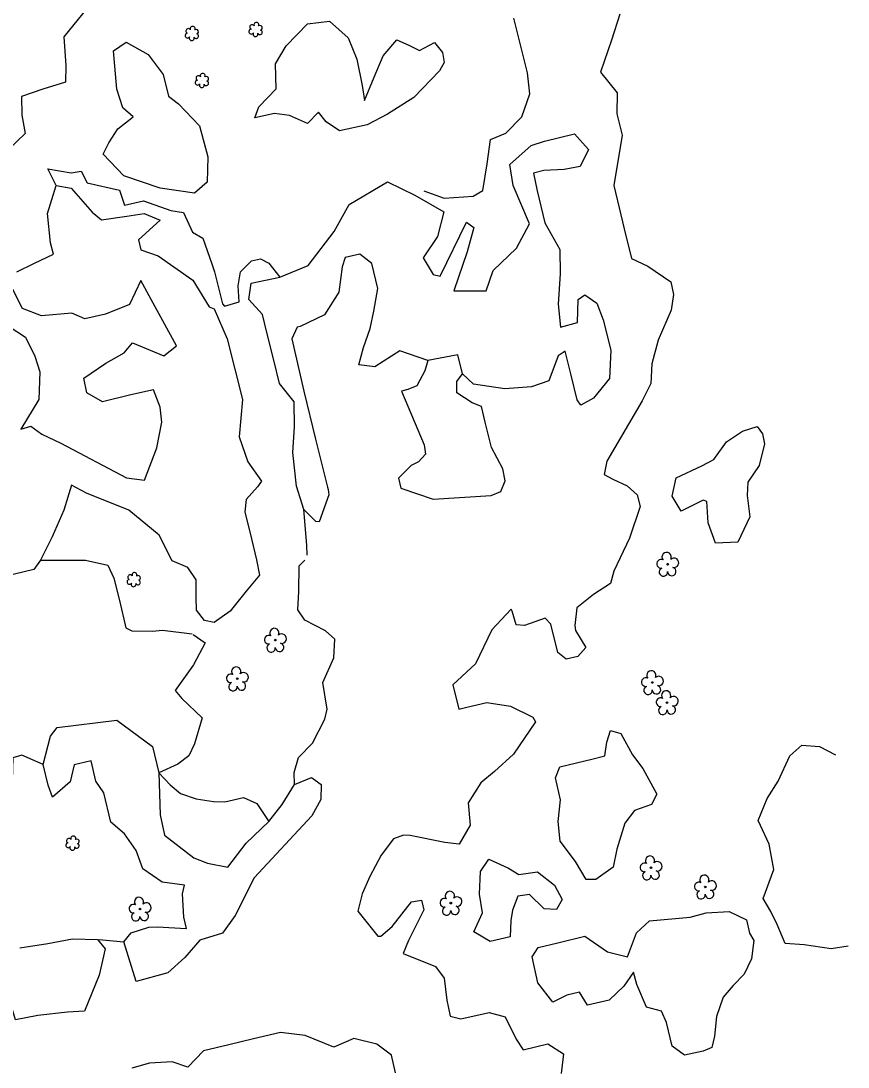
# Model space of a CAD drawing. Extents: x 3040896 to 3051146, y 687568 to 732976.
# Drawn here: x 3046478 to 3046808.9, y 710876.7 to 711295.4 of the extents above; entities that cross this region are included whole.
import ezdxf

# ---------------------------------------------------------------- set-up
doc = ezdxf.new("R2010")
doc.units = 0
for name, color, linetype in [('Exist Vegetation Hedge Row', 7, 'Continuous'), ('Exist Vegetation Shrub CELL', 7, 'Continuous'), ('Exist Vegetation Tree CELL', 7, 'Continuous'), ('Exist Vegetation Woods Line', 7, 'Continuous')]:
    doc.layers.add(name, color=color, linetype=linetype)

msp = doc.modelspace()

# ---------------------------------------------------------------- linework, layer by layer
at = {"layer": 'Exist Vegetation Hedge Row'}
for points in [[(3046451.17, 711392.13), (3046483.34, 711384.92), (3046495.02, 711377.25), (3046497.89, 711367.24), (3046506.98, 711367.07), (3046511.37, 711363.3), (3046509.46, 711350.68), (3046508.27, 711342.84), (3046507.18, 711335.66), (3046508.63, 711327.87), (3046516.28, 711321.57), (3046516.42, 711319.38), (3046516.51, 711303.99), (3046506.68, 711300.67), (3046504.38, 711300.39), (3046495.11, 711288.94), (3046495.92, 711277.57), (3046495.86, 711270.83), (3046486.7, 711268.09), (3046478.14, 711265.14), (3046478.33, 711257.71), (3046479.6, 711250.29), (3046472.94, 711243.89)], [(3046639.16, 711227.33), (3046647.31, 711224.5), (3046658.92, 711225.29), (3046662.73, 711227.5), (3046664.54, 711238.22), (3046665.87, 711247.96), (3046671.89, 711250.46), (3046678.33, 711257.02), (3046681.57, 711266.18), (3046680.59, 711274.61), (3046678.34, 711283.73), (3046675.19, 711296.48)], [(3046717.54, 711298.12), (3046714.21, 711287.67), (3046709.77, 711274.81), (3046716.45, 711266.65), (3046716.36, 711258.25), (3046718.47, 711249.71), (3046715.17, 711229.53), (3046717.98, 711217.73), (3046719.34, 711212.21), (3046722.28, 711200.31), (3046728.8, 711197.18), (3046737.92, 711190.96), (3046738.97, 711185.86), (3046738.12, 711179.64), (3046732.92, 711167.67), (3046730.41, 711158.19), (3046729.99, 711150.27), (3046726.53, 711143.32)], [(3046645.37, 711275.4), (3046635.16, 711264.75), (3046624.67, 711258.01), (3046616.43, 711253.75), (3046605.41, 711251.34), (3046600.1, 711254.96), (3046597, 711258.88), (3046592.59, 711254.35), (3046585.37, 711257.51), (3046579.43, 711258.3), (3046571.56, 711256.58), (3046573.19, 711260.98), (3046580.1, 711268.21), (3046579.78, 711278.2), (3046584.03, 711285.44), (3046592.63, 711294.14), (3046601.45, 711295.27), (3046608.83, 711288.62), (3046612.37, 711280.1), (3046614.43, 711269.51), (3046615.47, 711263.53), (3046619.34, 711272.9), (3046622.83, 711281.43), (3046628.38, 711287.75), (3046633.44, 711285.5), (3046637.39, 711283.52), (3046643.47, 711286.71), (3046646.57, 711282.74), (3046647.34, 711278.7), (3046645.37, 711275.4)], [(3046519.18, 711233.38), (3046510.85, 711242.06), (3046513.1, 711246.53), (3046516.74, 711252.21), (3046522.9, 711257.04), (3046518.72, 711260.59), (3046516.31, 711268.12), (3046515.04, 711283.35), (3046520.01, 711286.88), (3046528.9, 711281.93), (3046534.84, 711273.98), (3046537, 711265.26), (3046541.05, 711262.22), (3046549.41, 711253.33), (3046552.78, 711240.92), (3046552.44, 711230.85), (3046547.4, 711226.46), (3046533.69, 711228.48), (3046519.18, 711233.38)], [(3046488.75, 711236.13), (3046498.07, 711234.62), (3046502.1, 711235.27), (3046504.48, 711230.62), (3046517.45, 711227.59), (3046519.46, 711221.64), (3046527.04, 711223.39), (3046537.87, 711219.44), (3046542.99, 711218.74), (3046546.63, 711210.87), (3046550.77, 711208.48), (3046554.37, 711198.2), (3046555.39, 711194.95), (3046556.98, 711188.52), (3046558.54, 711182.21), (3046559.36, 711181.23), (3046565.25, 711182.89), (3046564.92, 711189.38), (3046565.76, 711194.98), (3046570.15, 711199.31), (3046573.8, 711200.22), (3046577.12, 711198.36), (3046581.52, 711192.76)], [(3046492.11, 711229.5), (3046488.75, 711236.13)], [(3046466.44, 711231.38), (3046466.44, 711231.38), (3046471.29, 711216.07), (3046466.23, 711204.47), (3046465.55, 711193.27), (3046465.02, 711186.99), (3046463.84, 711180.84), (3046463.43, 711175.76), (3046466.71, 711175.01), (3046473.25, 711173.14), (3046479.8, 711168.83), (3046483.53, 711161.18), (3046485.49, 711154.9), (3046485.13, 711143.86), (3046477.9, 711131.95)], [(3046640.69, 711159.5), (3046639.57, 711155.37), (3046636.37, 711149.36), (3046632.8, 711147.81), (3046630.23, 711147.17), (3046639.32, 711125.67), (3046639.84, 711122), (3046637.05, 711118.96), (3046634.09, 711117.44)], [(3046666.22, 711124.7), (3046663.73, 711134.77), (3046662.18, 711141.03), (3046658.46, 711142.47), (3046652.29, 711146.48), (3046652.4, 711151.02), (3046654.6, 711154.08)], [(3046726.53, 711143.32), (3046712.34, 711119.15), (3046711.29, 711113.9), (3046714.79, 711112.04), (3046720.51, 711109.33), (3046724.52, 711105.72), (3046725.65, 711101.06), (3046721.44, 711088.37), (3046715.09, 711075.11), (3046713.76, 711070.18), (3046706.97, 711065.88), (3046700.32, 711060.5), (3046699.62, 711053.39), (3046699.76, 711051.46), (3046703.97, 711044.59), (3046700.75, 711041.07), (3046696.14, 711040.01), (3046692.76, 711042.66), (3046690, 711053.93), (3046687.72, 711056.42), (3046679.39, 711053.45), (3046676.07, 711053.75), (3046674.55, 711059.22), (3046674.15, 711059.98), (3046666.36, 711051.73), (3046659.78, 711038.12), (3046650.75, 711029.72), (3046653.1, 711019.99), (3046656.4, 711020.77), (3046664.35, 711022.63), (3046673.81, 711021.17), (3046682.71, 711016.69), (3046683.81, 711014.92), (3046675.02, 711001.9), (3046667.41, 710995.05), (3046661.94, 710990.46), (3046656.92, 710982.48), (3046657.66, 710973.57), (3046653.23, 710965.95), (3046647.6, 710966.56), (3046633.63, 710969.33), (3046631.05, 710969.51), (3046627.02, 710968.05), (3046622.11, 710961.45), (3046617.48, 710953), (3046614.54, 710946.01), (3046612.81, 710939.11), (3046620.78, 710929.04), (3046621.94, 710929.15), (3046626.49, 710932.93), (3046634.2, 710942.82), (3046638.28, 710943.54), (3046639.19, 710939.63), (3046633.02, 710927.33), (3046630.83, 710922.14), (3046643.83, 710916.97), (3046647.23, 710912.29), (3046648.36, 710903.54), (3046649.72, 710897.07), (3046653.91, 710896.07), (3046665.35, 710898.58), (3046671.62, 710896.87), (3046676.04, 710887.93), (3046678.83, 710883.59), (3046688.77, 710885.99), (3046695, 710882), (3046694.06, 710874.2)], [(3046775.4, 711126.19), (3046773.33, 711117.49), (3046768.77, 711110.76), (3046768.5, 711105.44), (3046769.62, 711096.89), (3046764.7, 711086.77), (3046755.77, 711086.38), (3046752.92, 711094.45), (3046752.41, 711103.04), (3046750.87, 711103.62), (3046742.15, 711099.22), (3046738.45, 711105.23), (3046740.05, 711112.58), (3046750.38, 711117.32), (3046755.22, 711119.87), (3046760.28, 711126.9), (3046766.59, 711131.24), (3046772.55, 711133.1), (3046774.65, 711130.07), (3046775.4, 711126.19)], [(3046634.09, 711117.44), (3046629.06, 711112.36), (3046629.99, 711108.36), (3046642.85, 711103.94), (3046666.11, 711105.45), (3046669.95, 711107.04), (3046671.66, 711111.29), (3046670.73, 711116.14), (3046666.22, 711124.7)], [(3046592.44, 711081.53), (3046592.35, 711085.55), (3046591.09, 711099.88)], [(3046485.78, 711079.6), (3046503.82, 711079.53), (3046512.76, 711077.62), (3046515.13, 711072.35), (3046517.37, 711063.44), (3046519.92, 711052.46), (3046522.36, 711051.28), (3046530.61, 711051.15), (3046534.65, 711051.54), (3046546.47, 711050.11)], [(3046587.35, 710989.82), (3046587.27, 710994.57), (3046589.02, 711000.56), (3046594.56, 711006.4), (3046599.57, 711015.99), (3046600.48, 711019.97), (3046598.68, 711030.65), (3046603.14, 711040.5), (3046603.49, 711048), (3046599.86, 711051.3), (3046591.53, 711055.59), (3046588.79, 711059.68), (3046589.14, 711067.01), (3046589.33, 711077.33), (3046591.49, 711079.57)], [(3046546.87, 711049.84), (3046551.7, 711046.44), (3046547.06, 711037.64), (3046539.61, 711027.47), (3046542.35, 711024.18), (3046550.5, 711016.48), (3046547.39, 711006.05), (3046545.18, 711001.2), (3046540.76, 710997.91), (3046533.15, 710994.52)], [(3046717.95, 711010.23), (3046722.69, 711001.63), (3046726.73, 710996.15), (3046732.38, 710985.94), (3046730.29, 710981.74), (3046723.4, 710979.33), (3046719.5, 710974.35), (3046716.36, 710963.89), (3046714.95, 710956.77), (3046708, 710951.75), (3046704.13, 710951.72), (3046699.77, 710958.98), (3046693.65, 710967.11), (3046692.95, 710975.05), (3046693.84, 710983.66), (3046691.76, 710992.51), (3046693.55, 710996.84), (3046706.31, 710999.9), (3046711.53, 711001.21), (3046712.31, 711006.7), (3046713.87, 711011.4), (3046717.95, 711010.23)], [(3046808.86, 710925.1), (3046802.04, 710924.06), (3046791.34, 710925.64), (3046783.64, 710926.17), (3046780.5, 710933.73), (3046778.01, 710939.02), (3046774.86, 710944.13), (3046779.15, 710955.78), (3046777.35, 710965.85), (3046772.96, 710975.37), (3046776.5, 710984.24), (3046780.87, 710991.11), (3046785.52, 711001.24), (3046790.37, 711005.51), (3046797.38, 711005), (3046803.88, 711001.71)], [(3046478.37, 711001.47), (3046474.73, 711000.47), (3046474.32, 710986.88), (3046471.45, 710985.08), (3046463.53, 710983.16), (3046459.65, 710982.23), (3046457.51, 710980.56), (3046463.79, 710968.8), (3046467.29, 710961.57), (3046464.76, 710955.41), (3046457.52, 710953.18), (3046453.32, 710956), (3046451.89, 710957.14), (3046446.46, 710959.05)], [(3046486.88, 710997.83), (3046478.37, 711001.47)], [(3046533.15, 710994.52), (3046537.61, 710989.72), (3046541.83, 710986.25), (3046548.07, 710984.09), (3046555.05, 710982.97), (3046559.56, 710982.87), (3046567.06, 710984.62), (3046572.29, 710982.22), (3046577.14, 710974.95)], [(3046673.72, 710928.89), (3046665.66, 710926.92), (3046659.21, 710930.87), (3046662.55, 710938.38), (3046661.38, 710945.92), (3046661.8, 710954.92), (3046665.19, 710959.85), (3046673.01, 710956.35), (3046677.09, 710953.76), (3046684.65, 710954.88), (3046691.38, 710949.57), (3046694.54, 710943.81), (3046692.19, 710939.71), (3046687.27, 710940.1), (3046681.41, 710945.78), (3046676.74, 710945.17), (3046674.61, 710939.57), (3046673.9, 710935.33), (3046673.72, 710928.89)], [(3046771.19, 710927.4), (3046770.22, 710920.05), (3046767.29, 710913.9), (3046762.9, 710909.42), (3046758.89, 710904.72), (3046756.24, 710896.94), (3046755.37, 710889.12), (3046754.38, 710884.58), (3046750.85, 710883.03), (3046743.43, 710881.5), (3046738.49, 710885.02), (3046736.2, 710894.49), (3046734.23, 710899.07), (3046728.17, 710900.72), (3046724.33, 710909.82), (3046723.01, 710914.63), (3046719.13, 710909.1), (3046713.3, 710903.48), (3046704.64, 710901.43), (3046701.41, 710906.71), (3046696.35, 710905.45), (3046690.71, 710902.74), (3046684.75, 710910.45), (3046682.44, 710920.78), (3046684.91, 710924.59), (3046692.69, 710926.46), (3046703.49, 710929.07), (3046712.58, 710922.86), (3046720.6, 710920.85), (3046724.28, 710930.37), (3046729.38, 710935.19), (3046745.66, 710936.74), (3046752.1, 710938.48), (3046761.28, 710938.91), (3046768.19, 710935.63), (3046769.49, 710930.25), (3046771.19, 710927.4)], [(3046508.61, 710927.77), (3046510.6, 710927.65)], [(3046510.6, 710927.65), (3046519.09, 710926.77)], [(3046627.86, 710874.39), (3046626.16, 710881.43), (3046620.41, 710885.87), (3046611.15, 710888.11), (3046603.09, 710884.62), (3046591.74, 710889.29), (3046581.79, 710890.61), (3046570.95, 710887.99), (3046561.08, 710885.61), (3046550.95, 710883.16), (3046544.75, 710876.62), (3046538.49, 710878.8), (3046529.43, 710878.32), (3046522.35, 710876.22)]]:
    msp.add_lwpolyline(points, dxfattribs=at)
at = {"layer": 'Exist Vegetation Shrub CELL'}
for p, q in [((3046571.93, 711291.76), (3046571.93, 711291.76)), ((3046546.41, 711290.17), (3046546.41, 711290.17)), ((3046550.45, 711271.35), (3046550.45, 711271.35)), ((3046523.17, 711071.6), (3046523.17, 711071.6)), ((3046498.69, 710966.13), (3046498.69, 710966.13))]:
    msp.add_line(p, q, dxfattribs=at)
for centre, radius, start, end in [((3046544.93, 711291.3), 0.968, 35.8908, 245.4216), ((3046546.64, 711292.21), 0.99, 334.8391, 200.4717), ((3046548.09, 711291.04), 0.929, 284.4567, 126.0861), ((3046570.13, 711291.05), 0.955, 95.1099, 327.9534), ((3046570.45, 711292.89), 0.968, 35.8908, 245.4216), ((3046572.16, 711293.8), 0.99, 334.8391, 200.4717), ((3046573.57, 711290.83), 0.937, 204.9913, 73.4601), ((3046573.6, 711292.63), 0.929, 284.4567, 126.0861), ((3046544.61, 711289.47), 0.955, 95.1099, 327.9534), ((3046546.29, 711288.49), 0.984, 151.2797, 21.387), ((3046548.05, 711289.24), 0.937, 204.9913, 73.4601), ((3046571.8, 711290.07), 0.984, 151.2797, 21.387), ((3046550.68, 711273.39), 0.99, 334.8391, 200.4717), ((3046548.65, 711270.64), 0.955, 95.1099, 327.9534), ((3046548.97, 711272.48), 0.968, 35.8908, 245.4216), ((3046552.09, 711270.42), 0.937, 204.9913, 73.4601), ((3046552.13, 711272.22), 0.929, 284.4567, 126.0861), ((3046550.32, 711269.67), 0.984, 151.2797, 21.387), ((3046521.69, 711072.73), 0.968, 35.8908, 245.4216), ((3046523.4, 711073.64), 0.99, 334.8391, 200.4717), ((3046521.37, 711070.9), 0.955, 95.1099, 327.9534), ((3046523.04, 711069.92), 0.984, 151.2797, 21.387), ((3046524.81, 711070.67), 0.937, 204.9913, 73.4601), ((3046524.84, 711072.47), 0.929, 284.4567, 126.0861), ((3046498.91, 710968.17), 0.99, 334.8391, 200.4717), ((3046496.88, 710965.43), 0.955, 95.1099, 327.9534), ((3046497.2, 710967.26), 0.968, 35.8908, 245.4216), ((3046498.56, 710964.45), 0.984, 151.2797, 21.387), ((3046500.32, 710965.2), 0.937, 204.9913, 73.4601), ((3046500.36, 710967), 0.929, 284.4567, 126.0861)]:
    msp.add_arc(centre, radius, start, end, dxfattribs=at)
at = {"layer": 'Exist Vegetation Tree CELL'}
for p, q in [((3046736.67, 711077.95), (3046736.67, 711077.95)), ((3046579.74, 711047.58), (3046579.74, 711047.58)), ((3046564.51, 711032.12), (3046564.51, 711032.12)), ((3046730.55, 711030.61), (3046730.55, 711030.61)), ((3046736.46, 711022.55), (3046736.46, 711022.55)), ((3046730.02, 710956.46), (3046730.02, 710956.46)), ((3046751.76, 710948.79), (3046751.76, 710948.79)), ((3046525.61, 710939.96), (3046525.61, 710939.96)), ((3046649.94, 710942.33), (3046649.94, 710942.33))]:
    msp.add_line(p, q, dxfattribs=at)
for centre in [(3046736.67, 711077.95), (3046579.74, 711047.58), (3046564.51, 711032.12), (3046730.55, 711030.61), (3046736.46, 711022.55), (3046730.02, 710956.46), (3046751.76, 710948.79), (3046525.61, 710939.96), (3046649.94, 710942.33)]:
    msp.add_circle(centre, 0.326, dxfattribs=at)
for centre, radius, start, end in [((3046736.28, 711080.83), 1.86, 330.1651, 219.7134), ((3046734.06, 711078.11), 1.73, 62.6636, 279.3457), ((3046739.22, 711078.54), 1.9, 257.1011, 134.1999), ((3046734.97, 711074.83), 1.69, 111.5671, 6.231), ((3046738.34, 711075.05), 1.7, 181.2822, 74.56), ((3046577.13, 711047.74), 1.73, 62.6636, 279.3457), ((3046579.36, 711050.46), 1.86, 330.1651, 219.7134), ((3046582.29, 711048.17), 1.9, 257.1011, 134.1999), ((3046578.04, 711044.46), 1.69, 111.5671, 6.231), ((3046581.41, 711044.68), 1.7, 181.2822, 74.56), ((3046564.12, 711034.99), 1.86, 330.1651, 219.7134), ((3046561.9, 711032.28), 1.73, 62.6636, 279.3457), ((3046567.06, 711032.71), 1.9, 257.1011, 134.1999), ((3046727.94, 711030.76), 1.73, 62.6636, 279.3457), ((3046730.16, 711033.48), 1.86, 330.1651, 219.7134), ((3046733.1, 711031.2), 1.9, 257.1011, 134.1999), ((3046562.8, 711029), 1.69, 111.5671, 6.231), ((3046566.18, 711029.22), 1.7, 181.2822, 74.56), ((3046728.84, 711027.49), 1.69, 111.5671, 6.231), ((3046732.22, 711027.71), 1.7, 181.2822, 74.56), ((3046733.85, 711022.71), 1.73, 62.6636, 279.3457), ((3046736.07, 711025.43), 1.86, 330.1651, 219.7134), ((3046739.01, 711023.14), 1.9, 257.1011, 134.1999), ((3046734.75, 711019.43), 1.69, 111.5671, 6.231), ((3046738.13, 711019.65), 1.7, 181.2822, 74.56), ((3046729.63, 710959.33), 1.86, 330.1651, 219.7134), ((3046727.41, 710956.61), 1.73, 62.6636, 279.3457), ((3046732.57, 710957.05), 1.9, 257.1011, 134.1999), ((3046728.32, 710953.34), 1.69, 111.5671, 6.231), ((3046731.69, 710953.56), 1.7, 181.2822, 74.56), ((3046751.37, 710951.66), 1.86, 330.1651, 219.7134), ((3046749.15, 710948.94), 1.73, 62.6636, 279.3457), ((3046754.31, 710949.38), 1.9, 257.1011, 134.1999), ((3046525.22, 710942.84), 1.86, 330.1651, 219.7134), ((3046647.34, 710942.48), 1.73, 62.6636, 279.3457), ((3046649.56, 710945.2), 1.86, 330.1651, 219.7134), ((3046652.49, 710942.92), 1.9, 257.1011, 134.1999), ((3046750.06, 710945.67), 1.69, 111.5671, 6.231), ((3046753.43, 710945.89), 1.7, 181.2822, 74.56), ((3046523, 710940.12), 1.73, 62.6636, 279.3457), ((3046528.15, 710940.55), 1.9, 257.1011, 134.1999), ((3046648.24, 710939.21), 1.69, 111.5671, 6.231), ((3046651.61, 710939.43), 1.7, 181.2822, 74.56), ((3046523.9, 710936.84), 1.69, 111.5671, 6.231), ((3046527.28, 710937.06), 1.7, 181.2822, 74.56)]:
    msp.add_arc(centre, radius, start, end, dxfattribs=at)
at = {"layer": 'Exist Vegetation Woods Line'}
for points in [[(3046588.24, 711109.21), (3046586.72, 711122.7), (3046587.36, 711132.91), (3046587.33, 711142.96), (3046581.41, 711150.26), (3046579.1, 711159.64), (3046576.24, 711171.23), (3046574.61, 711177.82), (3046569.13, 711183.91), (3046570.01, 711190.39), (3046581.52, 711192.76), (3046592.9, 711197.44), (3046603.31, 711211.03), (3046609.31, 711221.88), (3046624.62, 711231.02), (3046635.6, 711225.65), (3046647.21, 711218.91), (3046644.62, 711209.13), (3046638.9, 711200.55), (3046642.91, 711193.95), (3046645.63, 711193.28), (3046656.16, 711214.78), (3046659.2, 711212.72), (3046656.52, 711202.96), (3046651.2, 711187.3), (3046664.05, 711187.33), (3046666.87, 711195.53), (3046676.17, 711204.49), (3046681.4, 711214.13), (3046674.85, 711229.51), (3046673.56, 711237.93), (3046682.12, 711245.5), (3046687.48, 711247.19), (3046699.48, 711250.15), (3046705, 711243.96), (3046701.64, 711237.16), (3046695.28, 711235.97), (3046687.16, 711235.46), (3046683.02, 711234.39), (3046684.43, 711227.36), (3046687.6, 711214.51), (3046693.55, 711203.85), (3046693.7, 711194.15), (3046692.89, 711181.97), (3046693.88, 711172.84), (3046700.57, 711174.7), (3046700.88, 711183.91), (3046703.58, 711185.71), (3046708.31, 711182.39), (3046710.94, 711175.77)], [(3046476.29, 711194.94), (3046483.39, 711198.46), (3046490.95, 711202.03), (3046489.83, 711206.53), (3046488.59, 711218.31), (3046492.11, 711229.5), (3046498.1, 711228.48), (3046506.41, 711218.85), (3046510.24, 711215.72), (3046520.32, 711217.26), (3046527.24, 711218.31), (3046533.65, 711215.59), (3046524.94, 711207.75), (3046525.98, 711203.76), (3046532.93, 711201.32), (3046546.74, 711191.56), (3046553.25, 711180.98), (3046555.21, 711180.13), (3046560.45, 711168.14), (3046566.64, 711143.9), (3046565.27, 711128.94), (3046568.7, 711118.97), (3046574.14, 711111.22), (3046572.65, 711108.93), (3046568.04, 711103.84), (3046567.56, 711098.97)], [(3046710.94, 711175.77), (3046713.95, 711163.58), (3046713.41, 711152.3), (3046707.03, 711144.4), (3046702.02, 711141.56), (3046700.46, 711143.76), (3046697.9, 711154.11), (3046695.63, 711163.15), (3046692.86, 711161.4), (3046689.11, 711151.29), (3046682.27, 711148.99), (3046671.58, 711148.17), (3046659.04, 711150.06), (3046654.6, 711154.08), (3046652.71, 711161.71), (3046640.69, 711159.5), (3046629.49, 711163.31), (3046619.48, 711156.99), (3046613.18, 711157.71), (3046615, 711164.64), (3046617.71, 711172.31), (3046619.09, 711179.23), (3046620.75, 711188.28), (3046618.29, 711198.23), (3046613.48, 711202.06), (3046607.67, 711200.63), (3046606.53, 711196.95), (3046605.19, 711186.83), (3046599.39, 711177.78), (3046589.73, 711173.04), (3046588.52, 711172.75), (3046586.4, 711168.12), (3046591.1, 711147.18), (3046595.84, 711127.99), (3046600.6, 711108.74), (3046600.82, 711107.86)], [(3046477.9, 711131.95), (3046481.93, 711133.21), (3046486.37, 711130.01), (3046493.97, 711126.41), (3046520.18, 711112.56), (3046527.4, 711111.53), (3046532.29, 711124.56), (3046534.38, 711134.75), (3046533.62, 711140.83), (3046530.95, 711147.7), (3046521.95, 711145.7), (3046510.65, 711142.91), (3046504.32, 711146.54), (3046503.08, 711152.36), (3046511.94, 711158.4), (3046519.21, 711162.57), (3046522.64, 711166.51), (3046535.12, 711161.36), (3046540.19, 711165.4), (3046530.04, 711183.93), (3046525.98, 711191.55), (3046521.39, 711181.85), (3046511.78, 711178.03), (3046503.53, 711176.17), (3046498.29, 711178.4), (3046486.19, 711177.34), (3046478.57, 711180.34), (3046474.77, 711187.89)], [(3046533.29, 711089.58), (3046521.07, 711099.6), (3046504.17, 711106.39), (3046498.21, 711109.61), (3046495.13, 711099.6), (3046490.49, 711088.94), (3046485.78, 711079.6), (3046483.1, 711075.8)], [(3046600.82, 711107.86), (3046601.2, 711105.74), (3046597.27, 711094.85), (3046595.98, 711095.07), (3046591.09, 711099.88), (3046588.24, 711109.21)], [(3046567.56, 711098.97), (3046570.19, 711088.06), (3046572.2, 711079.76), (3046573.43, 711073.51), (3046568.01, 711067.18), (3046561.63, 711059.19), (3046555.31, 711054.65), (3046551.44, 711055.37), (3046548.2, 711059.62), (3046548.09, 711064.71), (3046548.03, 711071.69), (3046544.68, 711076.59), (3046538.53, 711079.25), (3046533.29, 711089.58)], [(3046483.1, 711075.8), (3046475.36, 711073.93), (3046450.09, 711067.82), (3046441.09, 711060.79), (3046428.42, 711050.61), (3046419, 711048.9), (3046411, 711046.61), (3046404.94, 711040.08), (3046393.06, 711026)], [(3046486.88, 710997.83), (3046489.83, 711009.14), (3046492.52, 711012.67), (3046516.36, 711015.59), (3046530.6, 711005.06), (3046533.15, 710994.52), (3046533.61, 710977.62), (3046535.43, 710969.54), (3046547.11, 710960.41), (3046552.62, 710958.33), (3046560.74, 710956.66), (3046568.12, 710966.3), (3046577.14, 710974.95), (3046582.54, 710981.73), (3046587.35, 710989.82), (3046594.21, 710992.53), (3046598.11, 710989.84), (3046597.91, 710983.85), (3046594.35, 710977.23), (3046571.33, 710952.44), (3046563.72, 710937.41), (3046558.57, 710930.34), (3046549.52, 710927.46)], [(3046519.09, 710926.77), (3046522.05, 710930.49), (3046529.13, 710932.71), (3046532.49, 710932.81), (3046544.17, 710932.14), (3046543.08, 710936.71), (3046542.6, 710946.07), (3046543.37, 710949.48), (3046534.43, 710950.67), (3046526.73, 710956.06), (3046524.11, 710963.34), (3046519.34, 710970.01), (3046513.93, 710974.68), (3046511.09, 710986.43), (3046507.88, 710991.15), (3046507.88, 710991.15), (3046506.1, 710999.32), (3046499.23, 710997.68), (3046497.61, 710990.88), (3046490.58, 710984.66), (3046488.88, 710989.52), (3046486.88, 710997.83)], [(3046477.56, 710924.42), (3046488.76, 710926.13), (3046498.64, 710927.97), (3046508.61, 710927.77), (3046511.66, 710924.05), (3046509.22, 710913.48), (3046503.34, 710899.14), (3046496.65, 710898.62), (3046484.69, 710897.29), (3046475.81, 710895.66), (3046472.86, 710905.48), (3046466.62, 710912.71), (3046458.32, 710914.74), (3046454.23, 710912.24), (3046450.46, 710904.89), (3046446.95, 710895.54), (3046442.3, 710891.89), (3046431.69, 710887.65)], [(3046549.52, 710927.46), (3046543.55, 710920.51), (3046536.67, 710914.47), (3046524.11, 710910.93), (3046519.09, 710926.77)]]:
    msp.add_lwpolyline(points, dxfattribs=at)

doc.saveas('drawing.dxf')
